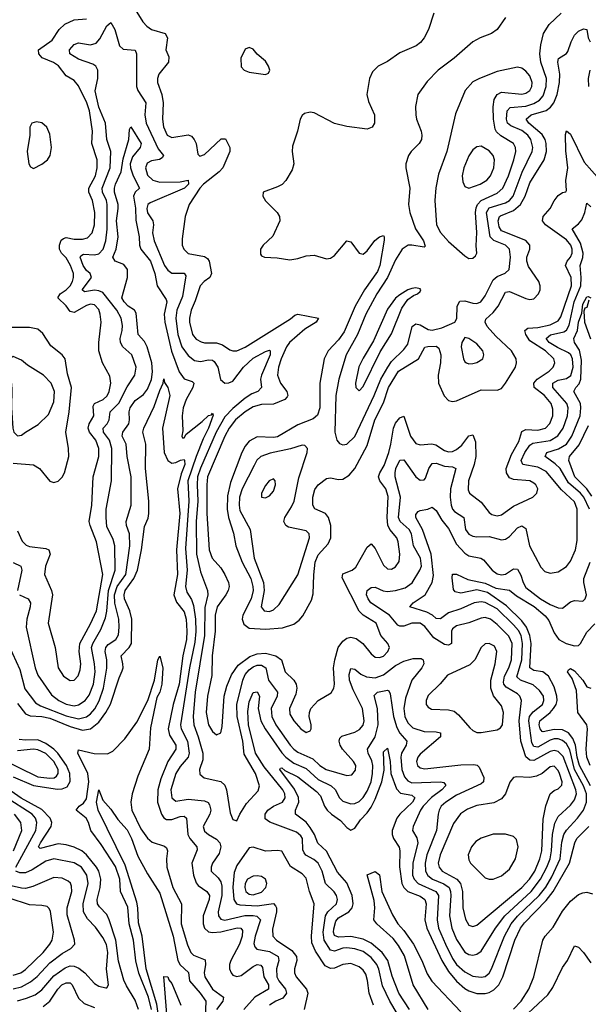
# Model space of a CAD drawing. Header units: inches. Extents: x 1649636 to 1815363, y 506543 to 641975.
# Tile 476 of 656: x 1745082 to 1747878, y 541475 to 546319. Entities that reach past the tile are written whole.
import ezdxf

# ---------------------------------------------------------------- set-up
doc = ezdxf.new("R2010")
doc.units = ezdxf.units.IN
doc.header["$MEASUREMENT"] = 0
doc.layers.add('B7544', color=7, linetype='Continuous')

msp = doc.modelspace()

# ---------------------------------------------------------------- linework, layer by layer
at = {"layer": 'B7544', "color": 5}
for points, elevation in [([(1745641.6, 546381.6), (1745687.6, 546307.6), (1745706.1, 546286.1), (1745730, 546270.7), (1745796.4, 546250), (1745807.5, 546230), (1745799.3, 546170), (1745815.5, 546135.5), (1745813.8, 546110), (1745766.1, 546050), (1745759.2, 546030), (1745759.5, 546010), (1745780.1, 545950), (1745787.6, 545910), (1745783.9, 545830), (1745788.5, 545791.5), (1745806.1, 545750), (1745830, 545739.3), (1745910, 545752.1), (1745925.6, 545745.6), (1745939.8, 545730), (1745949.2, 545710), (1745957.7, 545657.7), (1745967.9, 545647.9), (1745990, 545655.2), (1746072.2, 545732.2), (1746093.2, 545733.2), (1746115, 545690), (1746114.2, 545670), (1746079.9, 545590), (1746062.4, 545570), (1745986.1, 545510), (1745967.9, 545490), (1745914.3, 545410), (1745895.5, 545350), (1745879.7, 545240.3), (1745880.6, 545210), (1745888.3, 545190), (1745910, 545168.8), (1745990, 545153), (1746004.5, 545144.5), (1746013.2, 545130), (1746024.2, 545070), (1746017.2, 545050), (1745987.8, 545030), (1745968.9, 545010), (1745944.9, 544935.1), (1745924.8, 544890), (1745915.9, 544850), (1745916.3, 544830), (1745930.8, 544770.8), (1745950, 544747), (1745973.5, 544733.5), (1745990, 544728.6), (1746050, 544729.7), (1746079.1, 544719.1), (1746115.1, 544695.1), (1746130, 544689.5), (1746150, 544690.1), (1746190, 544708.2), (1746413.2, 544846.8), (1746434.7, 544865.3), (1746450, 544870.6), (1746550.3, 544850), (1746538.9, 544830), (1746483.5, 544796.5), (1746409, 544731), (1746393.1, 544710), (1746367.6, 544650), (1746354.2, 544610), (1746349.3, 544569.3), (1746363.3, 544530), (1746395.7, 544490), (1746400.1, 544470), (1746396.4, 544463.6), (1746384.8, 544450), (1746330, 544426.7), (1746270, 544426), (1746230, 544413.4), (1746190, 544390), (1746142.2, 544350), (1746111, 544310), (1746090.1, 544270.1), (1746005.8, 544070), (1746001.4, 544030), (1746001.4, 543890), (1746013.7, 543710), (1746028.4, 543670), (1746070, 543622.4), (1746089.7, 543590), (1746107.9, 543550), (1746111.7, 543530), (1746106.5, 543510), (1746094.8, 543490), (1746052.4, 543430), (1746042.6, 543390), (1746042.8, 543310), (1746027.7, 543190), (1746026.8, 543093.2), (1746005.6, 542990), (1745998, 542910), (1746009.6, 542850), (1746030, 542816.5), (1746050, 542800.3), (1746070.8, 542810), (1746077.6, 542842.4), (1746087.6, 542990), (1746099.9, 543040.1), (1746123.5, 543096.5), (1746156.4, 543143.6), (1746213.8, 543186.2), (1746250, 543199.1), (1746290, 543201.8), (1746341.5, 543190), (1746369.6, 543170), (1746386.4, 543110), (1746429.7, 543069.7), (1746441.5, 543050), (1746444.7, 543030), (1746439.3, 543000.7), (1746407.5, 542930), (1746410, 542901.6), (1746430, 542869.1), (1746463.9, 542830), (1746490, 542811.7), (1746510, 542820.4), (1746514.2, 542830), (1746514.6, 542850), (1746505.7, 542890), (1746506, 542910), (1746513.8, 542930), (1746550, 542969.2), (1746612.6, 543007.4), (1746626.9, 543030), (1746629.9, 543050.1), (1746624.3, 543130), (1746630.7, 543170), (1746648.2, 543230), (1746670, 543261.3), (1746690, 543276.6), (1746710, 543281.5), (1746735.3, 543275.3), (1746768.1, 543250), (1746810, 543199.6), (1746830, 543182.9), (1746850, 543180.9), (1746870, 543188.1), (1746892.4, 543210), (1746899.8, 543230), (1746891.9, 543250), (1746857.4, 543290), (1746833.9, 543350), (1746770, 543389.3), (1746750, 543409.2), (1746667.4, 543572.6), (1746670, 543592.1), (1746715.6, 543610), (1746735, 543625), (1746790, 543723.6), (1746810, 543740.2), (1746830, 543717.2), (1746870, 543635), (1746890, 543617.1), (1746910, 543615.9), (1746930, 543627.2), (1746946.7, 543653.3), (1746950.5, 543689.5), (1746942.1, 543750), (1746935.5, 543770), (1746902.4, 543810), (1746892.1, 543832.1), (1746889, 543869), (1746893.1, 543973.1), (1746881.5, 544010), (1746852.5, 544050), (1746846.5, 544070), (1746852.8, 544090), (1746873.9, 544126.1), (1746896.4, 544190), (1746907.1, 544230), (1746919.1, 544310), (1746930, 544334.2), (1746950, 544359.4), (1746970, 544368.9), (1747003.4, 544270), (1747030, 544234), (1747050, 544226.9), (1747108.1, 544231.9), (1747127.6, 544227.6), (1747170, 544200.1), (1747190, 544193), (1747210, 544195.2), (1747230, 544204.4), (1747255.1, 544224.9), (1747290, 544270.8), (1747310, 544276.2), (1747322.1, 544242.1), (1747324.2, 544170), (1747317, 544130), (1747288.3, 544050), (1747286.5, 544006.5), (1747292.6, 543990), (1747350, 543945.9), (1747390, 543893.8), (1747403.9, 543883.9), (1747430, 543878), (1747450, 543882.9), (1747510, 543925.4), (1747604.4, 543970), (1747624.8, 543990), (1747629, 544010), (1747620.3, 544030), (1747610, 544039.4), (1747590, 544050.4), (1747510, 544055.9), (1747490, 544064.8), (1747474.6, 544090), (1747474.3, 544110), (1747499.7, 544180.3), (1747535.8, 544244.2), (1747550, 544292.4), (1747570, 544302.7), (1747630, 544298.9), (1747666.6, 544310), (1747688.5, 544331.5), (1747703.5, 544370), (1747703.4, 544403.4), (1747694.2, 544430), (1747661.9, 544470), (1747612.1, 544510), (1747610.3, 544530), (1747626.8, 544550), (1747684.4, 544590), (1747705.3, 544610), (1747713.6, 544630), (1747707.5, 544650), (1747667.4, 544690), (1747590, 544739.5), (1747569.6, 544770), (1747564.9, 544790), (1747579.6, 544800.4), (1747630, 544804.1), (1747690, 544817.9), (1747730, 544836.6), (1747742.6, 544857.4), (1747794.6, 545010), (1747793.4, 545050), (1747765.6, 545110), (1747773, 545130), (1747790.2, 545149.8), (1747798.5, 545170), (1747798.2, 545190), (1747791.3, 545210), (1747770, 545236.1), (1747667.5, 545310), (1747653, 545330), (1747655.3, 545350), (1747690.6, 545389.4), (1747710, 545427.2), (1747730, 545453.8), (1747750, 545468.1), (1747767.8, 545472.2), (1747770, 545478), (1747767.7, 545527.7), (1747777.2, 545590), (1747766.5, 545673.5), (1747765.3, 545754.7), (1747770, 545772.6), (1747790, 545755.8), (1747858, 545618), (1747933.1, 545533.1)], 480), ([(1747117.6, 546350), (1747092.4, 546270), (1747070, 546229.5), (1747052.9, 546207.1), (1747030.4, 546190), (1746950, 546156.4), (1746890, 546113.3), (1746844.9, 546090), (1746817.2, 546062.8), (1746802.4, 546030), (1746788.5, 545950), (1746796.7, 545916.7), (1746826.4, 545850), (1746825.5, 545810), (1746814, 545790), (1746790, 545779.5), (1746690, 545793), (1746630, 545808.2), (1746530, 545859.7), (1746510, 545863.5), (1746482.5, 545857.5), (1746470, 545846.6), (1746461.1, 545830), (1746447.6, 545770), (1746423.2, 545696.8), (1746421.5, 545670), (1746430.2, 545610), (1746420.7, 545579.3), (1746390, 545527.8), (1746371.8, 545508.2), (1746350, 545496), (1746278.8, 545470), (1746276.3, 545450), (1746290, 545428), (1746348, 545370), (1746358.4, 545350), (1746360.4, 545330), (1746325.7, 545254.3), (1746278.4, 545210), (1746266, 545190), (1746265.9, 545165.9), (1746270, 545157.3), (1746284.7, 545150), (1746347.3, 545147.3), (1746410, 545136.9), (1746450, 545143.2), (1746490, 545156.3), (1746530, 545159.8), (1746590, 545142), (1746610, 545145.2), (1746630, 545158.2), (1746690, 545231.4), (1746710, 545226.7), (1746750, 545170.2), (1746770, 545165.3), (1746790, 545180.9), (1746828.3, 545231.7), (1746850, 545250.9), (1746870, 545257), (1746874.4, 545250), (1746873.7, 545233.7), (1746851.9, 545110), (1746840.6, 545079.4), (1746777.2, 544990), (1746731.1, 544910), (1746677.6, 544782.4), (1746650, 544744.3), (1746598, 544690), (1746578.3, 544650), (1746557.2, 544530), (1746558.2, 544410), (1746546.3, 544373.7), (1746525, 544355), (1746450, 544325.1), (1746350, 544267.1), (1746330, 544262.9), (1746250, 544266.6), (1746210, 544245.1), (1746190, 544221.4), (1746174.5, 544190), (1746117.9, 544042.1), (1746103.2, 543976.8), (1746101.9, 543910), (1746108.2, 543870), (1746132.4, 543792.4), (1746144.5, 543730), (1746175.3, 543650), (1746218.9, 543570), (1746228.6, 543530), (1746228.8, 543510), (1746219.1, 543470), (1746179.5, 543390), (1746176, 543370), (1746184.3, 543344.3), (1746210, 543324.6), (1746290, 543319.7), (1746373.3, 543326.7), (1746430, 543344.4), (1746455.6, 543364.4), (1746473.8, 543386.2), (1746516.9, 543463.1), (1746525, 543495), (1746527.1, 543587.1), (1746533.9, 543650), (1746550, 543686.2), (1746599.1, 543740.9), (1746611.5, 543770), (1746612, 543830), (1746600.7, 543870), (1746585.3, 543890), (1746533.2, 543913.2), (1746522.9, 543930), (1746522.8, 543970), (1746532.1, 544007.9), (1746550, 544030.7), (1746590, 544061.4), (1746610, 544064.5), (1746650, 544056.8), (1746670, 544058), (1746702.3, 544077.7), (1746729.2, 544110.8), (1746790, 544224.7), (1746827.5, 544350), (1746870, 544433.6), (1746895.6, 544510), (1746944.4, 544590), (1747043, 544650), (1747073, 544707), (1747088.3, 544711.7), (1747130, 544711.9), (1747143.1, 544703.1), (1747151.7, 544670), (1747150.1, 544630), (1747139.1, 544570), (1747141.5, 544530), (1747168, 544468), (1747190, 544444.7), (1747210, 544440.9), (1747230, 544444.1), (1747350, 544497.2), (1747430, 544496.3), (1747450, 544504.5), (1747470, 544530.2), (1747519.1, 544610), (1747524.9, 544630), (1747523.4, 544650), (1747500.7, 544690), (1747422.2, 544762.2), (1747380.4, 544810), (1747370.4, 544830), (1747374.5, 544845.5), (1747410, 544878.5), (1747434.8, 544910), (1747470, 544978.3), (1747490, 544982), (1747570, 544946.7), (1747590, 544942.6), (1747610, 544945.9), (1747633.4, 544970), (1747640.1, 544990), (1747640.4, 545010), (1747633.9, 545030), (1747583.8, 545103.8), (1747574.5, 545130), (1747574.7, 545150), (1747589.9, 545190), (1747590.4, 545210), (1747570, 545232), (1747450, 545280.5), (1747439.2, 545299.2), (1747433.9, 545330), (1747440.4, 545350), (1747445.9, 545354.1), (1747510, 545380.2), (1747544.7, 545410), (1747566.3, 545450), (1747590, 545515.7), (1747661.3, 545630), (1747672.3, 545670), (1747671.1, 545710), (1747665.2, 545730), (1747650, 545754.7), (1747585.3, 545810), (1747572.3, 545830), (1747597.1, 545850), (1747670, 545872.3), (1747692, 545888), (1747707.7, 545910), (1747724.6, 545950), (1747736.3, 546010), (1747737.1, 546050), (1747727.5, 546110), (1747731.7, 546128.3), (1747770, 546152.6), (1747777.2, 546162.8), (1747792.5, 546210), (1747810, 546243), (1747830, 546262.6), (1747854.2, 546274.2), (1747870.7, 546270.7), (1747877.5, 546230), (1747886.9, 546210)], 520), ([(1747470.3, 546329.7), (1747428.7, 546270), (1747401.6, 546250), (1747345.5, 546230), (1747310.1, 546209.9), (1747218.2, 546130), (1747138.6, 546070), (1747084.6, 546015.4), (1747038.6, 545950), (1747028.3, 545891.7), (1747029.3, 545850), (1747032.2, 545830), (1747055.9, 545770), (1747059.7, 545750), (1747057.5, 545730), (1747046, 545710), (1747006.7, 545670), (1746993.8, 545650), (1746980.3, 545610), (1746980.3, 545590), (1747000.2, 545490), (1746994, 545410), (1746999.3, 545370), (1747027.6, 545290), (1747067.8, 545230), (1747075.1, 545204.9), (1747070, 545199.7), (1747010, 545209.9), (1746991.1, 545208.9), (1746961.7, 545190), (1746930, 545137.8), (1746890.1, 545050), (1746837.9, 544970), (1746783, 544870), (1746742.3, 544770), (1746687.5, 544670), (1746650.9, 544550), (1746636, 544470), (1746630.9, 544290), (1746640.9, 544250), (1746654.1, 544234.1), (1746670, 544226.7), (1746690, 544230.2), (1746730, 544268.7), (1746824.9, 544470), (1746857.8, 544550), (1746891.2, 544610), (1746910, 544637.7), (1746970, 544695.8), (1746990, 544722), (1747011.5, 544810), (1747030, 544822), (1747050, 544816.9), (1747090, 544794.7), (1747110, 544791.8), (1747156.6, 544803.4), (1747222, 544830), (1747231.8, 544848.2), (1747233.1, 544910), (1747246, 544934), (1747270, 544936.1), (1747310, 544923.7), (1747330, 544922.9), (1747348.6, 544931.4), (1747370, 544961), (1747410, 545039.5), (1747430, 545056.1), (1747468, 545072), (1747488.2, 545090), (1747494.6, 545150), (1747489.3, 545190), (1747469.6, 545209.6), (1747412.3, 545232.3), (1747394.9, 545250), (1747376.7, 545370), (1747390, 545392.4), (1747470, 545417.4), (1747490.3, 545430), (1747508, 545450), (1747551.9, 545568.1), (1747602, 545670), (1747605.1, 545690), (1747594.9, 545730), (1747580.1, 545750), (1747550, 545773.2), (1747495.9, 545795.9), (1747480.5, 545810), (1747474.6, 545830), (1747478.4, 545870), (1747493.5, 545886.5), (1747570, 545893.3), (1747610, 545906.6), (1747636.9, 545923.1), (1747655.6, 545944.4), (1747670.9, 545990), (1747672, 546030), (1747644.4, 546110), (1747639.9, 546150), (1747644.2, 546195.8), (1747657.9, 546250), (1747684.6, 546295.4), (1747743.9, 546350)], 540), ([(1745070, 543803.6), (1745093.6, 543753.6), (1745113.7, 543733.7), (1745130, 543727.2), (1745210, 543717.1), (1745224.7, 543710), (1745231.4, 543690), (1745209, 543630), (1745203.5, 543590), (1745238, 543510), (1745242.1, 543490), (1745221.7, 543350), (1745256.6, 543230), (1745270, 543130.6), (1745296.9, 543090), (1745330, 543068.2), (1745350, 543070.2), (1745369.2, 543090.8), (1745379.4, 543120.6), (1745382.6, 543150), (1745373.8, 543210), (1745376.8, 543250), (1745430, 543346.7), (1745459.1, 543410), (1745490.6, 543590), (1745458.9, 543750), (1745427.4, 543830), (1745423.9, 543850), (1745436.3, 543930), (1745442.3, 544070), (1745470.6, 544170), (1745470.9, 544210), (1745456.1, 544250), (1745425.3, 544290), (1745417.6, 544310), (1745423.7, 544330), (1745446.5, 544370), (1745442.7, 544417.3), (1745449.3, 544430), (1745492.4, 544450), (1745511.5, 544468.5), (1745521.6, 544490), (1745530.4, 544530.4), (1745525.1, 544565.1), (1745487.9, 544630), (1745471.4, 544690), (1745471.2, 544730), (1745481.5, 544830), (1745478, 544870), (1745470, 544892.5), (1745450, 544915.3), (1745430, 544918.7), (1745410, 544913.3), (1745350, 544879), (1745330, 544883.6), (1745310.6, 544910.6), (1745269.2, 544950), (1745280.8, 544970), (1745310, 544989.7), (1745329.9, 545010), (1745341.9, 545030), (1745346.8, 545050), (1745345.4, 545070), (1745331.9, 545110), (1745310, 545146.7), (1745287.6, 545170), (1745277.8, 545190), (1745277, 545210), (1745286, 545234), (1745297, 545243), (1745310, 545247), (1745350, 545239.2), (1745390, 545238.4), (1745414.3, 545245.7), (1745437.1, 545270), (1745449.2, 545310), (1745450.6, 545370), (1745440.3, 545430), (1745421.2, 545470), (1745421, 545490), (1745453.9, 545550), (1745462.6, 545590), (1745462.8, 545630), (1745436.2, 545710), (1745439.7, 545770), (1745425.2, 545870), (1745411.6, 545910), (1745370, 545992.9), (1745350, 546019.9), (1745310, 546042.4), (1745272.3, 546092.3), (1745247.8, 546107.8), (1745191.4, 546131.4), (1745175, 546150), (1745174.5, 546170), (1745241.2, 546218.8), (1745275.8, 546270), (1745303.9, 546296.1), (1745350, 546317.3), (1745410, 546322.8)], 480), ([(1745080.9, 543490), (1745123.6, 543470), (1745134.8, 543450), (1745133.7, 543430), (1745116.3, 543370), (1745113.2, 543330), (1745157, 543130), (1745170, 543094), (1745238, 542998), (1745274, 542970), (1745310, 542950.9), (1745350, 542943.7), (1745370, 542947.6), (1745403.6, 542970), (1745423.6, 542996.4), (1745444.1, 543050), (1745452.4, 543110), (1745450, 543150), (1745435.2, 543230), (1745440.6, 543250), (1745480.7, 543319.3), (1745504, 543376), (1745510.6, 543409.4), (1745517.4, 543510), (1745550.8, 543610), (1745549.4, 543730), (1745541.1, 543761.1), (1745510, 543824.7), (1745506.1, 543870), (1745507.2, 543910), (1745532.5, 544050), (1745534.5, 544210), (1745522.6, 544250), (1745493.3, 544290), (1745491.9, 544310), (1745511, 544330), (1745522.2, 544350), (1745526.6, 544390), (1745568.4, 544431.6), (1745610, 544511.8), (1745648.3, 544570), (1745654, 544610), (1745633.6, 544670), (1745588.6, 544708.6), (1745576.9, 544730), (1745575, 544750), (1745585.4, 544790), (1745586.3, 544813.7), (1745580.1, 544850), (1745559.5, 544890), (1745490, 544976.3), (1745470, 544985.6), (1745450, 544987.6), (1745400.5, 544980.5), (1745389.3, 544989.3), (1745435.2, 545050), (1745428.6, 545070), (1745410, 545085.2), (1745393.1, 545110), (1745379.3, 545150), (1745382.2, 545157.8), (1745394.6, 545165.4), (1745450, 545162.5), (1745470, 545167.2), (1745492, 545190), (1745505.7, 545230), (1745512.4, 545287.6), (1745511.3, 545410), (1745507.8, 545430), (1745488.4, 545470), (1745487, 545490), (1745526.1, 545590), (1745529.9, 545669.9), (1745510.4, 545730), (1745503.7, 545810), (1745470, 545888.5), (1745452, 545968), (1745465.4, 546030), (1745466.1, 546070), (1745455.8, 546090), (1745440.7, 546100.7), (1745370, 546124.4), (1745328.3, 546150), (1745326, 546170), (1745350, 546197.1), (1745370, 546204.1), (1745430, 546194.5), (1745457.4, 546202.6), (1745476, 546224), (1745510, 546287.8), (1745530, 546304.4), (1745550, 546270.3), (1745571.9, 546190), (1745590, 546174), (1745650, 546168.2), (1745655.3, 546150), (1745656.1, 545990), (1745661.9, 545970), (1745701.4, 545910), (1745696.3, 545850), (1745702.6, 545810), (1745763.1, 545683.1), (1745788.3, 545650), (1745781.5, 545638.5), (1745769.5, 545630.5), (1745730, 545624.1), (1745707.9, 545612.1), (1745699.8, 545590), (1745710, 545554.3), (1745736.5, 545530), (1745770, 545519.5), (1745870, 545520.7), (1745910.4, 545530), (1745912.1, 545510), (1745891.2, 545490), (1745722.7, 545417.3), (1745711, 545410), (1745707, 545390), (1745710, 545369.1), (1745735.8, 545330), (1745738.8, 545310), (1745734.8, 545270), (1745743.4, 545230), (1745794.1, 545110), (1745810, 545086.3), (1745830, 545072.5), (1745890, 545072.1), (1745898.8, 545058.8), (1745882.3, 544957.7), (1745854.7, 544890), (1745848.9, 544851.1), (1745859.9, 544770), (1745878.8, 544710), (1745910, 544665.9), (1745941.7, 544641.7), (1745970, 544637.2), (1746010, 544645.4), (1746030, 544643.4), (1746037.6, 544637.6), (1746055.1, 544610), (1746068.7, 544548.7), (1746091, 544531), (1746110, 544531.5), (1746130, 544541.2), (1746182.4, 544610), (1746230, 544654.1), (1746290, 544686.4), (1746310, 544692.8), (1746313, 544690), (1746313.5, 544670), (1746270.4, 544570), (1746266.3, 544550), (1746271, 544509), (1746252.3, 544490), (1746222.2, 544477.8), (1746190, 544456.2), (1746130, 544406.4), (1746090, 544364.4), (1746047.3, 544290), (1745970, 544112.5), (1745955.9, 544070), (1745953.6, 544030), (1745958.1, 543950), (1745949.8, 543849.8), (1745951.3, 543690), (1745970, 543603.1), (1746004.5, 543510), (1746006.2, 543490), (1745992.7, 543427.3), (1745990.5, 543290), (1745944.9, 543010), (1745935.1, 542890), (1745937.4, 542850), (1745959.8, 542790), (1745981.8, 542710), (1745982.3, 542677.7), (1745966.3, 542630), (1745966.6, 542606.6), (1745988.4, 542588.4), (1746070, 542571), (1746090, 542552.8), (1746097.8, 542530), (1746117, 542417), (1746130, 542384), (1746150, 542377.3), (1746164.4, 542410), (1746196.9, 542463.1), (1746254.3, 542525.7), (1746260.2, 542550), (1746240.4, 542610), (1746185.3, 542705.3), (1746179, 542770), (1746151.3, 542890), (1746149.4, 542950.6), (1746178.3, 543070), (1746190, 543097.6), (1746210, 543120.8), (1746230, 543135), (1746250, 543142.6), (1746270, 543143.3), (1746291.6, 543130), (1746304.5, 543070), (1746349.7, 543010), (1746347.9, 542990), (1746318.7, 542930), (1746321.6, 542890), (1746341.5, 542850), (1746411.4, 542750), (1746429.6, 542729.6), (1746450, 542715.6), (1746523.2, 542683.2), (1746557.1, 542650), (1746589.3, 542629.3), (1746690, 542601), (1746715.4, 542604.6), (1746733.5, 542626.5), (1746733.9, 542650), (1746723.2, 542670), (1746669.3, 542730), (1746656.9, 542750), (1746652, 542770), (1746656.5, 542783.5), (1746666.2, 542793.8), (1746730, 542813.4), (1746752.9, 542827.1), (1746770, 542848.1), (1746775.1, 542870), (1746766.7, 542930), (1746721.7, 543021.7), (1746703.8, 543070), (1746702, 543098), (1746710, 543126.5), (1746730, 543123.5), (1746759.7, 543099.7), (1746786.4, 543086.4), (1746830, 543080.8), (1746870, 543095.1), (1746930, 543141.3), (1746970, 543163.7), (1747016, 543176), (1747056.1, 543176.1), (1747064.9, 543170), (1747068.5, 543150), (1747059.4, 543130), (1747009.1, 543070), (1746979.3, 542980.7), (1746970.5, 542930), (1746975.8, 542890), (1746990, 542858.9), (1747015.4, 542835.4), (1747070, 542817.1), (1747130, 542815), (1747150, 542810.2), (1747150.2, 542790), (1747050, 542706), (1747038.8, 542690), (1747032.9, 542670), (1747037.4, 542650), (1747050, 542638.7), (1747073.1, 542633.1), (1747250, 542653.4), (1747314, 542654), (1747330.6, 542650.6), (1747341.4, 542641.4), (1747363.6, 542590), (1747361.4, 542570), (1747350, 542559.9), (1747230, 542503.8), (1747176.6, 542470), (1747154.8, 542450), (1747143.8, 542430), (1747139.6, 542410), (1747131.2, 542330), (1747083.9, 542210), (1747074.8, 542170), (1747076.6, 542130), (1747088.4, 542108.4), (1747111.1, 542091.1), (1747167.5, 542067.5), (1747192.7, 542050), (1747200.7, 542030), (1747201, 542010), (1747194.6, 541910), (1747205.7, 541850), (1747230, 541794.3), (1747270, 541731.5), (1747290, 541720.1), (1747310, 541716.8), (1747330, 541721.6), (1747350, 541737.1), (1747421.6, 541850), (1747467.9, 541910), (1747596.6, 542030), (1747642.1, 542090), (1747673.9, 542150), (1747689.6, 542190.4), (1747697.2, 542230), (1747700.8, 542310), (1747713.2, 542366.8), (1747730, 542399.4), (1747790, 542455.4), (1747810, 542480.5), (1747818.8, 542510), (1747817, 542530), (1747754.3, 542694.3), (1747730, 542719.4), (1747710, 542723.3), (1747690, 542718.8), (1747610, 542675), (1747590, 542675.3), (1747570, 542692), (1747546.4, 542770), (1747537.1, 542870), (1747549.4, 542970), (1747541, 542990), (1747530, 543002), (1747474.4, 543034.4), (1747461.6, 543050), (1747460.3, 543060.3), (1747464.8, 543090), (1747486.4, 543130), (1747499.5, 543170), (1747502.9, 543250), (1747486.8, 543286.8), (1747430, 543343.8), (1747396.8, 543370), (1747370, 543377.8), (1747350, 543375.3), (1747290, 543352.3), (1747230, 543337.5), (1747210, 543322.3), (1747204.1, 543310), (1747205.3, 543250), (1747190, 543241.6), (1747170, 543244.9), (1747118, 543278), (1747073.2, 543333.2), (1747050, 543349.9), (1747010, 543350.3), (1746970, 543334.9), (1746950, 543334.9), (1746940.8, 543340.8), (1746899.4, 543390), (1746808.4, 543450), (1746794.5, 543470), (1746787.6, 543490), (1746789.9, 543510), (1746810, 543524.8), (1746830, 543527.1), (1746868.8, 543508.8), (1746890, 543505.4), (1746930, 543510.5), (1746976.2, 543523.8), (1747011.5, 543548.5), (1747049.4, 543610), (1747057.2, 543630), (1747052.4, 543670), (1747018.8, 543730), (1747008.8, 543790), (1746996.3, 543810), (1746953, 543850), (1746944.5, 543870), (1746954.1, 543970), (1746927.8, 544070), (1746927.9, 544090), (1746931.1, 544110), (1746950, 544151.2), (1746970, 544153.4), (1747029.4, 544069.4), (1747050, 544053), (1747070, 544055.2), (1747076.5, 544063.5), (1747092.7, 544110), (1747110, 544135.9), (1747130, 544136.8), (1747170, 544122.9), (1747210, 544119.5), (1747225.4, 544110), (1747200.1, 544010), (1747198.2, 543970), (1747202.4, 543930), (1747210.1, 543910.1), (1747220, 543900), (1747265.4, 543870), (1747273.2, 543810), (1747290, 543787.3), (1747310, 543777.3), (1747330, 543773.9), (1747390, 543775.9), (1747450, 543760.1), (1747470, 543762.7), (1747490, 543776.3), (1747530, 543819), (1747550, 543828.1), (1747570, 543815.8), (1747589.1, 543730), (1747644.9, 543624.9), (1747664.6, 543604.6), (1747690, 543595.5), (1747730, 543602.7), (1747770, 543629.3), (1747790, 543655.2), (1747814.8, 543710), (1747823.4, 543756.6), (1747822.7, 543910), (1747810, 543946.8), (1747745.7, 544005.7), (1747670, 544095.9), (1747630, 544117), (1747556.1, 544130), (1747547.6, 544150), (1747565.7, 544190), (1747590, 544224.8), (1747604, 544236), (1747690, 544248.6), (1747728.1, 544271.9), (1747753.2, 544310), (1747775.9, 544370), (1747778.5, 544410), (1747771.4, 544430), (1747703.9, 544510), (1747703.8, 544530), (1747730, 544544.6), (1747770, 544553.8), (1747791.2, 544568.8), (1747803.5, 544610), (1747800.3, 544650), (1747792.3, 544670), (1747780.5, 544680.5), (1747725.7, 544705.7), (1747685.9, 544730), (1747669.9, 544750), (1747691.9, 544768.1), (1747757.1, 544782.9), (1747770, 544791.3), (1747784, 544816), (1747808.2, 544930), (1747840.2, 545010), (1747842.5, 545050), (1747837.2, 545110), (1747850.6, 545149.4), (1747851.9, 545170), (1747839.2, 545219.2), (1747798.2, 545290), (1747830, 545314.9), (1747845.4, 545334.6), (1747860.6, 545370), (1747870, 545416.3), (1747890, 545397.3)], 460), ([(1747885.3, 546070), (1747877.4, 546030), (1747879.2, 545990)], 520), ([(1745010, 543278.9), (1745082.2, 543122.2), (1745106.7, 543026.7), (1745158.7, 542958.7), (1745183.6, 542943.6), (1745310, 542893.8), (1745370, 542879.5), (1745410, 542889.4), (1745430, 542904.4), (1745451.1, 542928.9), (1745472.9, 542967.1), (1745493.9, 543030), (1745509.3, 543129.3), (1745509.6, 543169.6), (1745501.6, 543210), (1745504.4, 543230), (1745515.8, 543244.2), (1745554.8, 543270), (1745566.7, 543293.3), (1745570.9, 543330), (1745568.9, 543370), (1745548.8, 543448.8), (1745547, 543490), (1745561.4, 543530), (1745603.6, 543590), (1745623.7, 543730), (1745620.8, 543790), (1745607, 543830), (1745604.8, 543850), (1745629.3, 543930), (1745630.4, 544069.6), (1745609.5, 544170), (1745604.4, 544230), (1745585.6, 544270), (1745588.3, 544290), (1745617.6, 544330), (1745621.5, 544350), (1745619, 544390), (1745625, 544410), (1745650, 544446), (1745690, 544475.5), (1745710, 544501.6), (1745730, 544548.4), (1745734.3, 544585.7), (1745730.7, 544630.7), (1745708.6, 544710), (1745695.2, 544735.2), (1745664.8, 544770), (1745654.7, 544874.7), (1745646.1, 544890), (1745615.4, 544910), (1745594.8, 544930), (1745583.2, 544950), (1745611.5, 545050), (1745611.7, 545090), (1745594, 545114), (1745551.3, 545131.3), (1745539.6, 545150), (1745556.6, 545190), (1745565.9, 545250), (1745557.3, 545330), (1745566.4, 545390), (1745565.1, 545410), (1745548.1, 545470), (1745547.3, 545490), (1745552.2, 545510), (1745580.5, 545570), (1745590, 545634), (1745618.4, 545730), (1745621, 545779), (1745627.9, 545792.1), (1745678.4, 545710), (1745673.8, 545690), (1745636.4, 545643.6), (1745625.5, 545610), (1745626.9, 545590), (1745638.9, 545550), (1745671.4, 545490), (1745649.7, 545470.3), (1745640.8, 545450), (1745650.7, 545390.7), (1745652, 545332), (1745669.1, 545250), (1745670.4, 545210), (1745676.7, 545190), (1745725.1, 545130), (1745746.3, 545070), (1745757.9, 545010), (1745802.5, 544942.5), (1745804.3, 544930), (1745792.5, 544870), (1745795.3, 544830), (1745828.3, 544688.3), (1745866.2, 544586.2), (1745890, 544552.5), (1745930, 544538.2), (1745937.3, 544530), (1745932.5, 544510), (1745900.3, 544450), (1745885.4, 544410), (1745881, 544370), (1745884, 544296), (1745878, 544270), (1745882.3, 544262.3), (1745890, 544262), (1745900.8, 544279.2), (1745978.7, 544341.3), (1746010, 544372.3), (1746024.9, 544375.1), (1746030, 544383.8), (1746033.4, 544373.4), (1746010.5, 544310), (1745983.5, 544256.5), (1745949.2, 544170), (1745908.4, 544050), (1745913.5, 543950), (1745897.3, 543717.3), (1745904.4, 543610), (1745897.2, 543530), (1745903.2, 543503.2), (1745926.2, 543466.2), (1745936.2, 543436.2), (1745946.6, 543370), (1745948.3, 543308.3), (1745943.3, 543256.7), (1745916.9, 543130), (1745872.4, 542850), (1745875.7, 542830), (1745906.8, 542770), (1745915, 542710), (1745909.2, 542690), (1745870, 542644.9), (1745849.7, 542610), (1745824.2, 542530), (1745829.6, 542490), (1745850, 542473.5), (1745910, 542483.3), (1745990, 542475.5), (1746007.6, 542467.6), (1746015.6, 542455.6), (1746020.6, 542430), (1746016.6, 542410), (1745983.5, 542350), (1745990, 542326.3), (1746009.3, 542310), (1746050, 542287.8), (1746065, 542270), (1746070.7, 542250), (1746062.5, 542217.5), (1746030.2, 542170), (1746022.6, 542150), (1746022.8, 542130), (1746057.7, 542097.7), (1746070, 542077.6), (1746075.4, 542055.4), (1746075.4, 542010), (1746058.1, 541930), (1746059.6, 541910), (1746070, 541893.4), (1746090, 541889.1), (1746188.7, 541911.3), (1746230, 541911.8), (1746247.8, 541907.8), (1746265.1, 541890), (1746239, 541810), (1746233.5, 541773.5), (1746237.7, 541757.7), (1746246.8, 541746.8), (1746310, 541734.1), (1746351.9, 541710), (1746356.4, 541690), (1746343.6, 541650), (1746345.9, 541610), (1746356.4, 541590), (1746388.9, 541550), (1746394, 541530), (1746375.4, 541504.6), (1746341.5, 541490), (1746310.2, 541470)], 440), ([(1747883.5, 543910), (1747855.9, 543970), (1747839.1, 543990), (1747780.6, 544040.6), (1747739.9, 544110), (1747714.5, 544134.5), (1747665.4, 544170), (1747674, 544190), (1747731.7, 544208.3), (1747770, 544230.5), (1747796.5, 544270), (1747837.8, 544370), (1747841.6, 544410), (1747839, 544430), (1747806.2, 544490), (1747815.7, 544510), (1747832.5, 544527.5), (1747841.3, 544550), (1747843.5, 544643.5), (1747833.7, 544693.7), (1747809.4, 544730), (1747807.2, 544750), (1747824.7, 544790), (1747830, 544830.4), (1747845.6, 544874.4), (1747850, 544918.9), (1747870, 544954.8), (1747876.7, 544956.7), (1747889.4, 544950.6)], 440), ([(1747880.8, 544939.2), (1747870, 544903.5), (1747861, 544899), (1747855.2, 544884.8), (1747859.6, 544830), (1747888.5, 544748.5)], 440), ([(1745050, 544137.5), (1745150, 544128.6), (1745178.2, 544110), (1745230, 544047.8), (1745250, 544042.4), (1745270, 544048), (1745290, 544067.4), (1745301.2, 544090), (1745322.6, 544170), (1745321.6, 544210), (1745308.4, 544290), (1745324.8, 544390), (1745335.8, 544510), (1745316.7, 544576.7), (1745304.6, 544650), (1745289.9, 544669.9), (1745234.5, 544714.5), (1745195.7, 544775.7), (1745170, 544796.7), (1745130, 544804.2), (1745044.9, 544804.9)], 520), ([(1745070, 542955.2), (1745110, 542904.4), (1745133.4, 542893.4), (1745190, 542891.5), (1745230, 542883.4), (1745330, 542840.8), (1745390, 542823.5), (1745430, 542829.7), (1745470, 542863), (1745504.3, 542910), (1745527.9, 542952.1), (1745570, 543081.5), (1745585, 543115), (1745589.9, 543130), (1745588.6, 543150), (1745580.2, 543190), (1745619.2, 543230), (1745630.6, 543250), (1745632.2, 543370), (1745622.3, 543410), (1745596.6, 543470), (1745595.2, 543490), (1745599.8, 543510), (1745643.4, 543570), (1745660.2, 543610), (1745680.4, 543710), (1745695.3, 543824.7), (1745712.8, 543867.2), (1745716.3, 543890), (1745716.4, 543950), (1745700.3, 544110), (1745701.3, 544230), (1745686.7, 544290), (1745691.4, 544310), (1745743.4, 544416.6), (1745770, 544494.9), (1745787.6, 544530), (1745790, 544551.3), (1745794, 544534), (1745810, 544508.7), (1745820.1, 544470), (1745783.9, 544310), (1745791.4, 544190), (1745809.5, 544149.5), (1745830, 544136.3), (1745850, 544139.9), (1745872.6, 544152.6), (1745890, 544155.4), (1745892.5, 544150), (1745893.2, 544130), (1745876.2, 544083.8), (1745858.3, 544010), (1745869, 543890), (1745853, 543710), (1745857.2, 543590), (1745840.1, 543490), (1745853, 543453), (1745890, 543406.2), (1745899.3, 543370), (1745903.8, 543310), (1745901.3, 543270), (1745883.3, 543190), (1745865.8, 543050), (1745836.7, 542950), (1745811.7, 542830), (1745818.4, 542798.4), (1745849, 542750), (1745848.6, 542730), (1745810, 542670), (1745775.6, 542584.4), (1745760.6, 542530), (1745759.3, 542470), (1745778.8, 542410), (1745790, 542392.9), (1745803.9, 542383.9), (1745830, 542383.8), (1745870, 542399), (1745890, 542400.4), (1745901.6, 542390), (1745907.9, 542310), (1745917.9, 542290), (1745952.2, 542250), (1745954.2, 542234.2), (1745928.6, 542170), (1745936.1, 542110), (1745950, 542072.9), (1745959.6, 542059.6), (1746002.2, 542030), (1746014.4, 542010), (1746012.8, 541990), (1745983.2, 541910), (1745983.1, 541870), (1745990, 541849.5), (1746010, 541831.1), (1746030, 541827.4), (1746070, 541831.5), (1746150.9, 541850.9), (1746169.6, 541849.6), (1746177.3, 541837.3), (1746175.4, 541810), (1746161.7, 541770), (1746119.6, 541690), (1746113.5, 541670), (1746113.6, 541650), (1746120.8, 541630), (1746130, 541619), (1746150, 541611.4), (1746170, 541616.2), (1746230, 541660.8), (1746250, 541670.4), (1746267.6, 541667.6), (1746275.7, 541655.7), (1746282.4, 541610), (1746304.6, 541570), (1746305.3, 541550), (1746238.2, 541510), (1746184, 541450)], 420), ([(1747894.3, 543974.3), (1747870.2, 544010.2), (1747811.6, 544070), (1747782.6, 544150), (1747785.4, 544170), (1747832.1, 544227.9), (1747877.8, 544322.2)], 420), ([(1746938.4, 541430), (1746901.4, 541490), (1746865.4, 541565.4), (1746847.2, 541647.2), (1746837.9, 541670), (1746810, 541704.6), (1746770, 541734.1), (1746730, 541747.3), (1746690, 541752.6), (1746670.3, 541750.3), (1746630, 541735.6), (1746610, 541742), (1746579, 541790), (1746573.5, 541830), (1746585, 541910), (1746596.7, 541930), (1746639.9, 541970), (1746644.3, 541990), (1746639.4, 542010), (1746628.4, 542028.4), (1746585.1, 542070), (1746569.5, 542130), (1746550, 542169.8), (1746528, 542188), (1746488.3, 542208.3), (1746479.8, 542219.8), (1746474.1, 542234.1), (1746472.2, 542290), (1746464.4, 542304.4), (1746442.4, 542322.4), (1746310.8, 542370.8), (1746288, 542388), (1746288.8, 542410), (1746302.3, 542430), (1746330, 542449.7), (1746373, 542470), (1746387.3, 542490), (1746385.8, 542510), (1746375.7, 542530), (1746283.4, 542643.4), (1746241.6, 542710), (1746206.8, 542850), (1746204.1, 542915.9), (1746210, 542963.6), (1746230, 543009.1), (1746250, 543011.8), (1746261.4, 542990), (1746253.9, 542930), (1746266.8, 542870), (1746289.2, 542830), (1746370, 542712.6), (1746390, 542690.1), (1746430, 542661.9), (1746490, 542634.5), (1746550, 542581.2), (1746612.8, 542550), (1746634.2, 542530), (1746652.9, 542492.9), (1746670, 542475), (1746710, 542461), (1746730, 542462.9), (1746750, 542472.2), (1746770, 542493), (1746790, 542522.8), (1746810.2, 542570), (1746817, 542610), (1746817.3, 542650), (1746812.4, 542672.4), (1746794.6, 542710), (1746791.4, 542730), (1746829.9, 542790), (1746843.5, 542850), (1746840.3, 542930), (1746825.2, 542994.8), (1746841.3, 543010), (1746890, 543021), (1746896.7, 543016.7), (1746902.5, 543002.5), (1746918.9, 542890), (1746936.2, 542836.2), (1746950, 542809.6), (1746985.2, 542770), (1746981.7, 542750), (1746959.7, 542710), (1746956.3, 542690), (1746960.8, 542630), (1746973.2, 542593.2), (1746990, 542573.9), (1747010, 542565.2), (1747150.1, 542570.1), (1747166.6, 542566.6), (1747174.9, 542554.9), (1747175.3, 542550), (1747157.7, 542530), (1747107.3, 542492.7), (1747065.7, 542450), (1747052.1, 542430), (1747017.1, 542350), (1747012.7, 542330), (1747034.5, 542294.5), (1747040.1, 542270), (1747014.5, 542170), (1747013.7, 542110), (1747021.6, 542090), (1747041.4, 542070), (1747127.9, 542030), (1747141.6, 542010), (1747134.2, 541890), (1747141.7, 541850), (1747175.3, 541770), (1747210, 541701), (1747230, 541671.5), (1747270, 541634.7), (1747310, 541614.1), (1747350, 541607.7), (1747370, 541611.9), (1747380.1, 541619.9), (1747390, 541628.8), (1747400.9, 541650), (1747465.7, 541810), (1747499, 541870), (1747530, 541909.1), (1747635.5, 542010), (1747668, 542052), (1747697.8, 542102.2), (1747739.1, 542190), (1747747.4, 542272.6), (1747758, 542310), (1747770, 542331.2), (1747825, 542390), (1747854.6, 542430), (1747869.1, 542470), (1747868.4, 542510), (1747854.5, 542550), (1747809.8, 542630), (1747786.2, 542726.2), (1747770, 542755.6), (1747750, 542772.5), (1747730, 542780.4), (1747710, 542780.2), (1747690, 542773.9), (1747630, 542739.2), (1747610, 542743.8), (1747600.6, 542760.6), (1747585.2, 542870), (1747587.9, 542890), (1747605.8, 542914.2), (1747651.6, 542950), (1747658.8, 542970), (1747656.6, 542990), (1747637.9, 543017.9), (1747606.3, 543046.3), (1747544.2, 543070), (1747526.3, 543086.3), (1747551, 543170), (1747554.2, 543250), (1747547.1, 543290), (1747534, 543314), (1747510, 543342.4), (1747430, 543420.1), (1747370, 543451.5), (1747350, 543455.6), (1747315.9, 543450), (1747250, 543420.1), (1747190, 543401.2), (1747150, 543370.5), (1747130, 543372.7), (1747111.1, 543390), (1747084.3, 543404.3), (1746999.7, 543430), (1747016.5, 543450), (1747075.4, 543490), (1747109.9, 543550), (1747115.6, 543584.4), (1747104.4, 543690), (1747061.5, 543810), (1747028.9, 543870), (1747030, 543884.7), (1747040.6, 543899.4), (1747050, 543904.4), (1747089.2, 543910), (1747110, 543921.1), (1747130, 543903.6), (1747157.2, 543857.2), (1747190, 543815.5), (1747230, 543738.4), (1747270, 543695), (1747290, 543681.3), (1747349.1, 543669.1), (1747361.5, 543661.5), (1747404.4, 543610), (1747430, 543592.4), (1747450, 543587.8), (1747470, 543591.8), (1747510, 543617.1), (1747530, 543615.8), (1747546.4, 543586.4), (1747556.6, 543550), (1747570, 543524.7), (1747642.5, 543470), (1747690, 543441.5), (1747730, 543425.6), (1747750, 543423.7), (1747790, 543454.4), (1747810, 543461.2), (1747850, 543458.5), (1747861.5, 543470), (1747867.9, 543490), (1747855.5, 543550), (1747855.5, 543570), (1747886.3, 543650)], 440), ([(1745050, 543647.8), (1745086.7, 543630), (1745092.3, 543610), (1745071, 543510)], 460), ([(1747888.8, 542550), (1747833.7, 542650), (1747822.6, 542690), (1747815.1, 542750), (1747802.3, 542782.3), (1747779.7, 542810), (1747750, 542824.6), (1747710, 542826.1), (1747655.6, 542815.6), (1747650, 542816.4), (1747640.9, 542830), (1747635.9, 542850), (1747639.9, 542870), (1747689.6, 542910), (1747707, 542930), (1747719.6, 542950), (1747724.6, 542970), (1747723.6, 542990), (1747710, 543037), (1747681.5, 543090), (1747653.2, 543110), (1747610, 543116.4), (1747590, 543130), (1747596.4, 543250), (1747590.5, 543290), (1747574, 543330), (1747550, 543361.7), (1747475.4, 543435.4), (1747381.5, 543501.5), (1747330, 543514.2), (1747250, 543497.3), (1747223.4, 543503.4), (1747215.3, 543515.3), (1747207.4, 543572.6), (1747209.8, 543590.2), (1747229.8, 543590.2), (1747285, 543565), (1747370, 543547.3), (1747422.7, 543522.7), (1747490, 543512), (1747524.6, 543484.6), (1747611.4, 543431.4), (1747665.7, 543385.7), (1747683.1, 543363.1), (1747710, 543303.1), (1747733.2, 543270), (1747768.3, 543250), (1747810, 543237.9), (1747830, 543240.8), (1747839.9, 543250), (1747870, 543306.4), (1747910, 543346)], 420), ([(1745730.4, 541450), (1745715.3, 541510), (1745667.5, 541627.5), (1745651.8, 541688.2), (1745640.8, 541790), (1745619.3, 541870), (1745612.6, 541952.6), (1745577.7, 542030), (1745574.5, 542090), (1745552.8, 542152.8), (1745481.5, 542261.5), (1745430.7, 542330), (1745419.8, 542370), (1745408.5, 542390), (1745358.5, 542430), (1745374.6, 542450), (1745395.4, 542464.6), (1745410, 542486.2), (1745421.7, 542570), (1745415.8, 542610), (1745366.7, 542710), (1745370, 542726.7), (1745448.3, 542708.3), (1745513.1, 542706.9), (1745540, 542720), (1745599.1, 542780.9), (1745657.6, 542862.4), (1745712.4, 542970), (1745744.2, 543070), (1745761.3, 543170), (1745770, 543187.3), (1745785.8, 543130), (1745779.9, 543050), (1745770, 543011.2), (1745756.4, 542983.6), (1745724.3, 542835.7), (1745718, 542730), (1745662.5, 542597.5), (1745634.4, 542510), (1745627.8, 542470), (1745633.1, 542430), (1745677.9, 542337.9), (1745710, 542291.7), (1745733, 542273), (1745793.4, 542253.4), (1745803.9, 542243.9), (1745809, 542230), (1745803.5, 542190), (1745804.8, 542150), (1745835.1, 542050), (1745876.5, 541970), (1745876.3, 541870), (1745906.8, 541766.8), (1745923.4, 541730), (1745936, 541716), (1745993.9, 541693.9), (1745995.6, 541670), (1745987.8, 541630), (1745992.7, 541610), (1746029.7, 541550), (1746082.9, 541510), (1746079.6, 541490), (1746048.7, 541450)], 380), ([(1747887.4, 542650), (1747870.3, 542690), (1747867.1, 542730), (1747873.7, 542830), (1747870.2, 542850), (1747825.4, 542910), (1747818.9, 543018.9), (1747798, 543078), (1747775.4, 543110), (1747779.6, 543120.4), (1747790, 543127.5), (1747810, 543116), (1747850.4, 543070), (1747870, 543036.8), (1747890, 543030.6)], 380), ([(1745050, 542593.5), (1745150, 542550.9), (1745266.6, 542533.4), (1745290, 542534.2), (1745314.6, 542545.4), (1745329.7, 542570.3), (1745328, 542610), (1745311.4, 542650), (1745268.7, 542710), (1745249.7, 542730), (1745210, 542757.9), (1745170, 542775.2), (1745110, 542774), (1745078.3, 542778.3)], 420), ([(1744972.7, 542690), (1745170, 542594.3), (1745230, 542586.7), (1745250.5, 542589.5), (1745262.1, 542597.9), (1745271, 542610), (1745269.9, 542630), (1745249.2, 542670), (1745210, 542709.3), (1745170, 542726.4), (1745150, 542729.3), (1745070, 542721.3)], 440), ([(1746998.2, 541450), (1746946.6, 541530), (1746913.5, 541613.5), (1746891, 541690), (1746863.3, 541730), (1746810, 541776.4), (1746770, 541796), (1746710, 541808.9), (1746650, 541805.6), (1746630, 541813.5), (1746624.6, 541830), (1746625.8, 541845.8), (1746635.4, 541884.6), (1746650, 541899.6), (1746700.6, 541930), (1746716, 541950), (1746721.4, 541970), (1746715.9, 542010), (1746690, 542073.3), (1746644.6, 542124.6), (1746590, 542228.5), (1746547.6, 542267.6), (1746530.5, 542310), (1746510, 542345.1), (1746490, 542371.1), (1746437.2, 542410), (1746437.9, 542430), (1746454.6, 542470), (1746451.9, 542491.9), (1746433, 542533), (1746360.3, 542630), (1746363.2, 542636.8), (1746370, 542637.6), (1746385.3, 542625.3), (1746450, 542594.6), (1746541.4, 542521.4), (1746560.3, 542500.3), (1746580.9, 542450), (1746594.1, 542430), (1746614.3, 542410), (1746658.9, 542378.9), (1746690, 542344.3), (1746710, 542332.4), (1746730, 542341.7), (1746757.8, 542382.2), (1746790, 542417.5), (1746810, 542445.1), (1746830, 542484.7), (1746862.7, 542570), (1746873.1, 542626.9), (1746870, 542717.1), (1746890, 542735.5), (1746902.5, 542670), (1746906.8, 542610), (1746934.9, 542534.9), (1746953.7, 542513.7), (1747010, 542503.1), (1747025.3, 542490), (1747013.2, 542470), (1746951, 542410), (1746936.2, 542390), (1746912.3, 542330), (1746912.7, 542310), (1746920.3, 542290), (1746948.1, 542248.1), (1746951.4, 542230), (1746949.4, 542150.6), (1746961.1, 542070), (1746970.5, 542050), (1746989.8, 542029.8), (1747050, 542006.3), (1747074.2, 541990), (1747079.9, 541970), (1747074.3, 541890), (1747083.2, 541850), (1747157.7, 541690), (1747190, 541635.7), (1747230, 541588.2), (1747270, 541551.9), (1747290, 541540.8), (1747330, 541528.3), (1747370, 541527.6), (1747390, 541533.2), (1747413.7, 541546.3), (1747437.4, 541570), (1747458.1, 541610), (1747516.9, 541790), (1747543.9, 541850), (1747563.6, 541876.4), (1747670, 541985), (1747704.6, 542030), (1747785.7, 542170), (1747812.1, 542270), (1747821.3, 542290), (1747879.7, 542350)], 420), ([(1745666.3, 541450), (1745650, 541496.1), (1745606.2, 541566.2), (1745594, 541594), (1745566.6, 541686.6), (1745553.8, 541790), (1745521.4, 541890), (1745510, 541916.1), (1745473.9, 541953.9), (1745464.5, 541970), (1745462.4, 541990), (1745477.1, 542050), (1745480.1, 542090), (1745470.7, 542130), (1745459.7, 542150), (1745410, 542210.3), (1745386.4, 542230), (1745350, 542248.4), (1745310, 542259.4), (1745270, 542263.6), (1745182.2, 542242.2), (1745174.2, 542250), (1745183.7, 542270), (1745235.9, 542350), (1745239.9, 542370), (1745232, 542390), (1745190, 542432.5), (1745089.3, 542489.3), (1744994.8, 542554.8)], 420), ([(1745762, 541430), (1745755.6, 541475.6), (1745703, 541650), (1745683.1, 541810), (1745664.9, 541875.1), (1745663.1, 541950), (1745657.4, 541977.4), (1745599.5, 542159.5), (1745466.7, 542430), (1745459.9, 542470), (1745470, 542530.3), (1745490, 542479.3), (1745530, 542435.3), (1745563.6, 542383.6), (1745610, 542332.6), (1745631, 542290), (1745663.2, 542203.2), (1745710, 542117.3), (1745770, 542021.8), (1745836.7, 541810), (1745859.2, 541690), (1745870, 541669), (1745911.1, 541631.1), (1745916.9, 541590), (1745969.6, 541530), (1745996.5, 541490), (1745991.1, 541370)], 360), ([(1745062.4, 542150), (1745160.4, 542330), (1745166, 542370), (1745159.7, 542390), (1745142.7, 542410), (1745010, 542496.4)], 440), ([(1745051.2, 542230), (1745092.6, 542330), (1745087, 542370), (1745056.7, 542410)], 460), ([(1746822.1, 541470), (1746799.9, 541530), (1746792.4, 541592.4), (1746783.4, 541623.4), (1746770, 541643.6), (1746750, 541659.6), (1746710, 541674.9), (1746670, 541671.3), (1746630, 541653.4), (1746610, 541650.4), (1746584.1, 541664.1), (1746536.4, 541736.4), (1746517.9, 541777.9), (1746516.7, 541810), (1746529.9, 541970), (1746506.2, 542030), (1746490, 542096.2), (1746470, 542117.6), (1746413.6, 542153.6), (1746370, 542227.6), (1746350, 542232.2), (1746290, 542229), (1746230, 542248.5), (1746210, 542244.2), (1746150, 542158), (1746136.4, 542123.6), (1746128.8, 542051.2), (1746134.1, 541990), (1746147.9, 541970), (1746164.3, 541964.3), (1746250, 541959.8), (1746330, 541970.6), (1746340.1, 541960.1), (1746344.7, 541950), (1746344.7, 541930), (1746324.6, 541844.6), (1746326.6, 541810), (1746343.5, 541790), (1746419.7, 541739.7), (1746442.5, 541710), (1746444.2, 541690), (1746433.1, 541650), (1746432.5, 541630), (1746440.4, 541610), (1746492.6, 541550), (1746497.7, 541530), (1746480.2, 541450)], 460), ([(1745070, 541492.7), (1745115.4, 541504.6), (1745158.1, 541521.9), (1745190, 541546.8), (1745250, 541614.9), (1745305.8, 541654.2), (1745330, 541663.6), (1745350, 541662.9), (1745372.7, 541652.7), (1745402.6, 541630), (1745450, 541576.5), (1745470, 541563.5), (1745504.4, 541555.6), (1745510, 541556.5), (1745518.8, 541570), (1745508, 541648), (1745515.4, 541730), (1745508.9, 541768.9), (1745490, 541803.2), (1745453.8, 541853.8), (1745414.9, 541894.9), (1745395.4, 541930), (1745394.3, 541970), (1745418.3, 542070), (1745411.9, 542110), (1745384.7, 542150), (1745350, 542171.1), (1745250, 542189.9), (1745210, 542179.9), (1745143.6, 542136.4), (1745110, 542122), (1745081.6, 542121.6), (1745062.3, 542130)], 440), ([(1747090, 541450), (1747016.5, 541570), (1746973.6, 541713.6), (1746944.7, 541764.7), (1746918.8, 541798.8), (1746837, 541870), (1746823.5, 541890), (1746828.3, 541950), (1746825.2, 541985.2), (1746790, 542112.3), (1746830, 542128.2), (1746850, 542112.2), (1746862.6, 542030), (1746914.5, 541914.5), (1746941, 541870), (1746970, 541837.8), (1747018.6, 541770), (1747059.7, 541690), (1747085.6, 541625.6), (1747108, 541588), (1747250, 541438.2)], 380), ([(1745050, 541551.7), (1745090, 541560.9), (1745134.6, 541585.4), (1745167.8, 541612.2), (1745230, 541679.3), (1745290, 541724.4), (1745332.4, 541750), (1745352.4, 541770), (1745351.6, 541790), (1745314.3, 541914.3), (1745314.8, 541950), (1745337.6, 542030), (1745336, 542056), (1745330.7, 542070.7), (1745320.6, 542080.6), (1745290, 542095.7), (1745250, 542098), (1745146.3, 542053.7), (1745110, 542045.2), (1745090, 542046), (1745010, 542064.6)], 460), ([(1747509.5, 541450.5), (1747546.7, 541490), (1747584.8, 541550), (1747610.4, 541610), (1747653.9, 541790), (1747665.8, 541810), (1747705.1, 541854.9), (1747750, 541933.3), (1747790, 541981.9), (1747830, 542014.7), (1747850, 542023.9), (1747870, 542026.6), (1747897.7, 542017.7)], 380), ([(1745050, 541618), (1745086.5, 541630), (1745110, 541645.8), (1745196.6, 541730), (1745230.4, 541770), (1745241, 541790), (1745248.2, 541830), (1745232.2, 541932.2), (1745226.4, 541946.4), (1745215.8, 541955.8), (1745190, 541961.7), (1745130, 541964.2), (1745030, 541996.4)], 480), ([(1747510, 541363.3), (1747677.9, 541522.1), (1747702.5, 541557.5), (1747750, 541655.5), (1747775.1, 541690), (1747810, 541762.8), (1747830, 541756.3), (1747854.4, 541730), (1747890, 541678.8)], 360), ([(1745805.8, 541425.8), (1745790, 541611), (1745810, 541610.3), (1745815, 541595), (1745830, 541578), (1745874.3, 541470)], 340), ([(1745196.5, 541463.5), (1745229, 541491), (1745269.2, 541550), (1745289.4, 541570), (1745310, 541581.2), (1745330, 541580.8), (1745339.8, 541570), (1745370, 541504.5), (1745398.7, 541478.7), (1745450, 541458.6)], 420)]:
    msp.add_lwpolyline(points, dxfattribs=dict(at, elevation=elevation))
for points, elevation in [([(1746210, 546182), (1746190, 546174), (1746168.4, 546130), (1746170, 546086), (1746186, 546070), (1746210, 546060.5), (1746290, 546048.7), (1746304.5, 546055.5), (1746311.6, 546070), (1746305.6, 546090), (1746290, 546115.1), (1746249.5, 546149.5), (1746230, 546174)], 520), ([(1747530, 546084.8), (1747430, 546064), (1747342, 546030), (1747310, 546012.2), (1747271.6, 545970), (1747225, 545855), (1747182, 545670), (1747140.4, 545559.6), (1747127.8, 545492.2), (1747123.1, 545430), (1747130.7, 545310), (1747150, 545272.1), (1747190, 545227.6), (1747270, 545156.4), (1747290, 545144.4), (1747310, 545145.5), (1747322.9, 545157.1), (1747329.5, 545170.5), (1747325.6, 545205.6), (1747328.9, 545271.1), (1747322.3, 545370), (1747326.1, 545393.9), (1747333.1, 545410), (1747351.2, 545428.8), (1747430, 545466.1), (1747457, 545490), (1747484.5, 545550), (1747511.7, 545630), (1747520.4, 545670), (1747520.2, 545690), (1747510.5, 545710), (1747447.1, 545747.1), (1747426.9, 545766.9), (1747420, 545780), (1747411, 545830), (1747409.4, 545890.6), (1747414.2, 545925.8), (1747429.4, 545950.6), (1747450, 545961.7), (1747550, 545952.1), (1747570, 545957.4), (1747590, 545969.6), (1747600.6, 545990), (1747601.7, 546010), (1747590, 546042.5), (1747570, 546065.7), (1747550, 546079.8)], 560), ([(1745163.5, 545816.5), (1745142, 545810), (1745131.3, 545790), (1745131.3, 545750), (1745118.8, 545670), (1745126, 545610), (1745135.3, 545595.3), (1745150, 545586.8), (1745190, 545607.3), (1745218, 545630), (1745231.3, 545650), (1745238.3, 545690), (1745230, 545755.3), (1745214.5, 545790), (1745190, 545811.8)], 520), ([(1747350, 545695.8), (1747330, 545693.3), (1747310, 545677.7), (1747290, 545648.2), (1747265, 545590), (1747258, 545550), (1747260.9, 545520.9), (1747270, 545498.7), (1747290, 545489.3), (1747345.7, 545510), (1747378.5, 545530), (1747396.7, 545550), (1747413.1, 545590), (1747415.7, 545630), (1747410.4, 545650.4), (1747390, 545673.2)], 580), ([(1747030, 544999), (1747010, 544996), (1746990, 544989.2), (1746950, 544965.1), (1746930, 544948.4), (1746890, 544894.5), (1746820.8, 544739.2), (1746770, 544653.8), (1746749.7, 544610.3), (1746732, 544530), (1746734.6, 544510), (1746750, 544493.4), (1746770, 544514), (1746854.6, 544685.4), (1746910, 544774), (1746959.9, 544900.1), (1746990, 544941.6), (1747017.5, 544962.5), (1747038, 544970), (1747050, 544982), (1747054, 544990), (1747050, 544994)], 560), ([(1747270, 544754.5), (1747255.8, 544730), (1747251.8, 544710), (1747263.6, 544650), (1747270, 544636.3), (1747278.8, 544630), (1747290, 544625.7), (1747310, 544627.6), (1747330, 544632.4), (1747359.5, 544650), (1747364.2, 544670), (1747359.7, 544690), (1747330, 544723.5), (1747290, 544749.6)], 540), ([(1745050, 544661.2), (1745030, 544648.7), (1745022.6, 544617.4), (1745037.2, 544557.2), (1745043.4, 544503.4), (1745041.9, 544410), (1745047.9, 544310), (1745053.1, 544290), (1745070, 544271.8), (1745090, 544274.6), (1745110, 544289), (1745172.7, 544327.3), (1745222.9, 544377.1), (1745250, 544439.1), (1745253.3, 544490), (1745236.1, 544530), (1745198.7, 544570), (1745119.8, 544619.8), (1745090, 544644.5)], 540), ([(1746470, 544225.7), (1746413, 544207), (1746313.2, 544186.8), (1746267.3, 544170), (1746248.2, 544151.8), (1746234, 544126), (1746175.7, 544010), (1746163.1, 543970), (1746160.8, 543930), (1746164.7, 543904.7), (1746215, 543810), (1746234.8, 543670), (1746281.2, 543550), (1746283.4, 543510), (1746269.7, 543429.7), (1746283.6, 543410), (1746310, 543407.9), (1746330, 543415.7), (1746357.9, 543442.1), (1746450, 543588.2), (1746507, 543770), (1746505, 543790), (1746490, 543804.4), (1746402.9, 543822.9), (1746389.8, 543830), (1746380.7, 543850), (1746384.7, 543870), (1746418.4, 543921.6), (1746431.5, 543950), (1746454.6, 544065.4), (1746495, 544190), (1746496.9, 544210), (1746484.4, 544224.4)], 540), ([(1746330, 544060.5), (1746307.5, 544050), (1746290, 544027.6), (1746270.4, 543990), (1746270.6, 543970.6), (1746290, 543966), (1746310, 543976.5), (1746330, 543999.3), (1746338.8, 544030), (1746337.2, 544050)], 560), ([(1747389.5, 543250.5), (1747370, 543248), (1747350.2, 543230), (1747319.8, 543170), (1747295.4, 543144.6), (1747185.2, 543094.8), (1747149.2, 543050.8), (1747090, 542994.2), (1747080.9, 542970), (1747081.1, 542950), (1747090, 542936), (1747106.6, 542926.6), (1747190, 542923.7), (1747217.2, 542917.2), (1747239.4, 542899.4), (1747294.6, 542834.6), (1747310, 542821.1), (1747330, 542812.8), (1747351.3, 542811.3), (1747430, 542825.3), (1747445.3, 542834.7), (1747455.3, 542850), (1747460.9, 542910), (1747450, 542942.6), (1747412.2, 542992.2), (1747398.3, 543030), (1747398.4, 543070), (1747420.4, 543150), (1747427.9, 543210), (1747416, 543236)], 480), ([(1747710, 542645.7), (1747690, 542643.2), (1747650.1, 542609.9), (1747623.1, 542596.9), (1747590, 542590.9), (1747526, 542594), (1747509.3, 542590.7), (1747491.7, 542568.3), (1747470.9, 542510), (1747450, 542485), (1747413.4, 542466.6), (1747330, 542453.1), (1747284.3, 542435.7), (1747248.8, 542411.2), (1747215.2, 542364.8), (1747148.6, 542210), (1747139.9, 542170), (1747143.7, 542150), (1747158.6, 542130), (1747230.9, 542090.9), (1747249.4, 542070), (1747258.3, 542030), (1747261.3, 541950), (1747273.5, 541893.5), (1747290, 541864.7), (1747310, 541856.9), (1747330, 541864.8), (1747550, 542048.8), (1747588.9, 542091.1), (1747613.9, 542130), (1747639, 542190), (1747648.4, 542230), (1747654.9, 542385.1), (1747668.1, 542451.9), (1747690, 542510.2), (1747710, 542526.7), (1747730, 542534.6), (1747746.9, 542553.1), (1747748.3, 542570), (1747736.4, 542610), (1747730, 542625.5)], 480), ([(1747470, 542311.7), (1747410, 542311.4), (1747350, 542292.8), (1747324.7, 542275.3), (1747302.8, 542250), (1747286.7, 542210), (1747290, 542185.7), (1747299, 542170), (1747370, 542097.4), (1747390, 542090.1), (1747410, 542090.9), (1747450, 542106.9), (1747490, 542140.3), (1747520.1, 542190), (1747533.3, 542250), (1747525, 542285), (1747510, 542301.1)], 520), ([(1746250, 542106.4), (1746230, 542105), (1746202.2, 542090), (1746190, 542069.3), (1746187.9, 542050), (1746193.4, 542030), (1746210, 542017.4), (1746230, 542014.2), (1746270, 542026.8), (1746291.2, 542050), (1746296.8, 542070), (1746290.9, 542090.9), (1746270, 542103.4)], 480)]:
    msp.add_lwpolyline(points, close=True, dxfattribs=dict(at, elevation=elevation))

doc.saveas('drawing.dxf')
